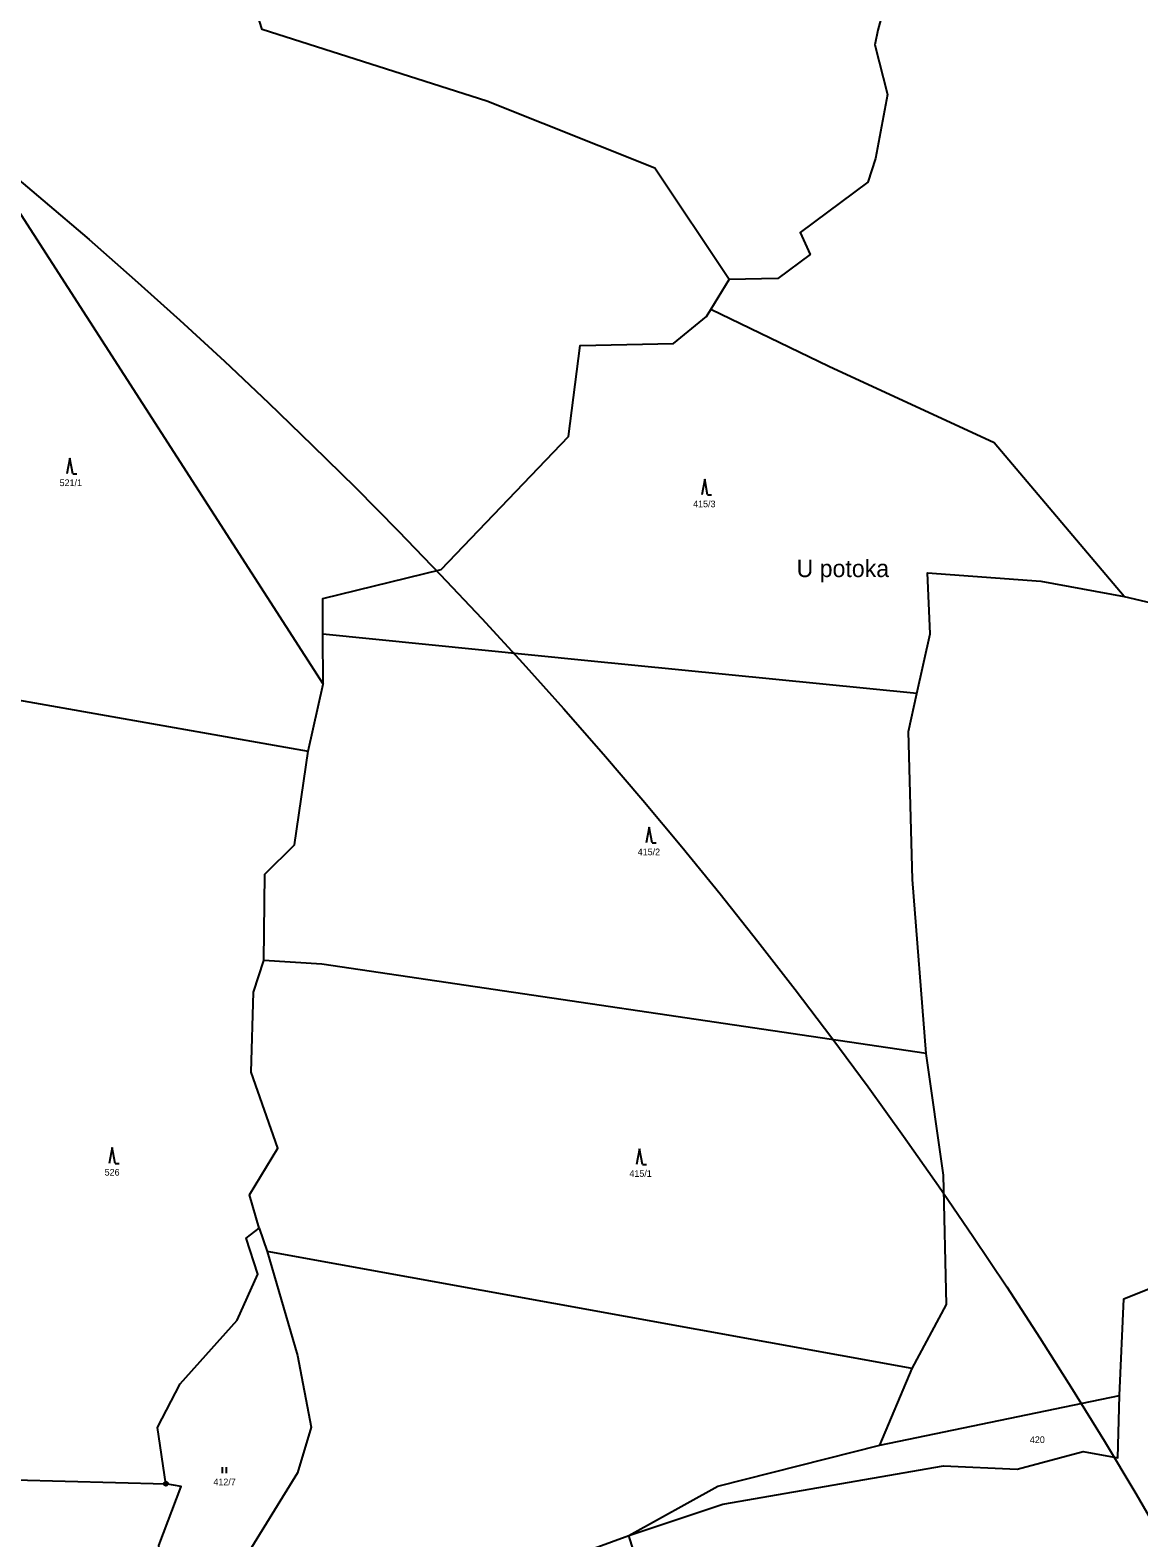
# Model space of a CAD drawing. Extents: x -680203 to -673936, y -1102717 to -1093650.
# Drawn here: x -675590.4 to -675308.2, y -1098758.7 to -1098374.9 of the extents above; entities that cross this region are included whole.
import ezdxf

# ---------------------------------------------------------------- set-up
doc = ezdxf.new("R2010")
doc.units = 0
for name, color, linetype in [('_Ideová část', 7, 'Continuous'), ('SOxx02xx_Koleje_param další_Popis10', 7, 'Continuous'), ('SOxx02xx_Staničení_Popis10', 7, 'Continuous'), ('SOxxxxxx_Koleje_hlavní_body_Popis10', 7, 'Continuous'), ('SOxxxxxx_Osa_bod_P', 7, 'Continuous'), ('x_prac', 7, 'Continuous')]:
    doc.layers.add(name, color=color, linetype=linetype)

msp = doc.modelspace()

# ---------------------------------------------------------------- linework, layer by layer
at = {"layer": '_Ideová část'}
msp.add_circle((-676417.7, -1099401.52), 1287.12, dxfattribs=at)
at = {"layer": 'SOxx02xx_Koleje_param další_Popis10'}
for radius in [0.5, 0.0303]:
    msp.add_circle((-675555.82, -1098744.91), radius, dxfattribs=at)
at = {"layer": 'SOxxxxxx_Koleje_hlavní_body_Popis10'}
for p, q in [((-675580.26, -1098483.86), (-675581.01, -1098487.86)), ((-675579.51, -1098487.86), (-675580.26, -1098483.86)), ((-675579.51, -1098487.86), (-675578.51, -1098487.86)), ((-675418.67, -1098489.25), (-675419.42, -1098493.25)), ((-675417.92, -1098493.25), (-675418.67, -1098489.25)), ((-675417.92, -1098493.25), (-675416.92, -1098493.25)), ((-675432.79, -1098577.81), (-675433.54, -1098581.81)), ((-675432.04, -1098581.81), (-675432.79, -1098577.81)), ((-675432.04, -1098581.81), (-675431.04, -1098581.81)), ((-675569.48, -1098659.36), (-675570.23, -1098663.36)), ((-675568.73, -1098663.36), (-675569.48, -1098659.36)), ((-675435.27, -1098659.68), (-675436.02, -1098663.68)), ((-675434.52, -1098663.68), (-675435.27, -1098659.68)), ((-675568.73, -1098663.36), (-675567.73, -1098663.36)), ((-675434.52, -1098663.68), (-675433.52, -1098663.68)), ((-675541.39, -1098742.18), (-675541.39, -1098740.68)), ((-675540.39, -1098742.18), (-675540.39, -1098740.68))]:
    msp.add_line(p, q, dxfattribs=at)
at = {"layer": 'x_prac'}
for p, q in [((-675600.41, -1098410.02), (-675515.79, -1098541.44)), ((-675417.1, -1098446.03), (-675412.46, -1098438.39)), ((-675417.1, -1098446.03), (-675412.46, -1098438.39)), ((-675515.79, -1098541.44), (-675515.86, -1098528.65)), ((-675515.79, -1098541.44), (-675515.86, -1098528.65)), ((-675597.9, -1098544.6), (-675519.63, -1098558.46)), ((-675519.63, -1098558.46), (-675515.79, -1098541.44)), ((-675519.63, -1098558.46), (-675515.79, -1098541.44)), ((-675532.11, -1098679.83), (-675530.04, -1098685.8)), ((-675365.83, -1098715.56), (-675530.04, -1098685.8)), ((-675374.09, -1098735.11), (-675365.83, -1098715.56)), ((-675374.09, -1098735.11), (-675313.08, -1098722.42)), ((-675463.86, -1098767.49), (-675438.02, -1098758.11))]:
    msp.add_line(p, q, dxfattribs=at)
for points in [[(-675412.46, -1098438.39), (-675431.33, -1098410.03), (-675474.16, -1098393.04), (-675531.35, -1098374.76), (-675537.17, -1098356.48), (-675559.9, -1098329.32), (-675604.12, -1098291.84), (-675628.12, -1098244.95), (-675647.36, -1098202.26), (-675650.7, -1098197.83), (-675654.4, -1098193.68)], [(-675238.56, -1098201.75), (-675257.43, -1098219.78), (-675294.53, -1098249.27), (-675324.86, -1098274.03), (-675327.81, -1098289.55), (-675343.84, -1098293.73), (-675349.37, -1098313.08), (-675357.35, -1098324.02), (-675359.38, -1098347.11), (-675366.75, -1098348.08), (-675368.55, -1098352.74), (-675374.62, -1098374.95), (-675375.34, -1098378.71), (-675372.1, -1098391.34), (-675375.23, -1098407.63), (-675377.11, -1098413.64), (-675394.4, -1098426.43), (-675391.86, -1098432.05), (-675400.02, -1098438.14), (-675412.46, -1098438.39)], [(-675238.56, -1098201.75), (-675257.43, -1098219.78), (-675294.53, -1098249.27), (-675324.86, -1098274.03), (-675327.81, -1098289.55), (-675343.84, -1098293.73), (-675349.37, -1098313.08), (-675357.35, -1098324.02), (-675359.38, -1098347.11), (-675366.75, -1098348.08), (-675368.55, -1098352.74), (-675374.62, -1098374.95), (-675375.34, -1098378.71), (-675372.1, -1098391.34), (-675375.23, -1098407.63), (-675377.11, -1098413.64), (-675394.4, -1098426.43), (-675391.86, -1098432.05), (-675400.02, -1098438.14), (-675412.46, -1098438.39)], [(-675515.86, -1098528.65), (-675515.9, -1098519.57), (-675485.77, -1098512.23), (-675453.38, -1098478.34), (-675450.4, -1098455.23), (-675426.61, -1098454.7), (-675418.19, -1098447.8), (-675417.1, -1098446.03)], [(-675515.86, -1098528.65), (-675515.9, -1098519.57), (-675485.77, -1098512.23), (-675453.38, -1098478.34), (-675450.4, -1098455.23), (-675426.61, -1098454.7), (-675418.19, -1098447.8), (-675417.1, -1098446.03)], [(-675311.93, -1098519.07), (-675344.98, -1098479.99), (-675387.06, -1098460.58), (-675417.1, -1098446.03)], [(-675364.64, -1098543.75), (-675361.25, -1098528.6), (-675361.95, -1098513.1), (-675333.12, -1098515.22), (-675311.93, -1098519.07)], [(-675311.93, -1098519.07), (-675263, -1098530.58), (-675237.86, -1098538.39), (-675199.92, -1098552.69), (-675184.66, -1098572.63), (-675162.2, -1098594.32)], [(-675364.64, -1098543.75), (-675449.3, -1098535.34), (-675515.86, -1098528.65)], [(-675362.33, -1098635.42), (-675365.79, -1098591.15), (-675366.78, -1098553.49), (-675364.64, -1098543.75)], [(-675530.88, -1098611.75), (-675530.64, -1098589.73), (-675523.11, -1098582.29), (-675519.63, -1098558.46)], [(-675530.88, -1098611.75), (-675530.64, -1098589.73), (-675523.11, -1098582.29), (-675519.63, -1098558.46)], [(-675532.11, -1098679.83), (-675534.54, -1098671.4), (-675527.36, -1098659.52), (-675534.09, -1098640.12), (-675533.56, -1098619.82), (-675530.88, -1098611.75)], [(-675532.11, -1098679.83), (-675534.54, -1098671.4), (-675527.36, -1098659.52), (-675534.09, -1098640.12), (-675533.56, -1098619.82), (-675530.88, -1098611.75)], [(-675362.33, -1098635.42), (-675516.15, -1098612.66), (-675530.88, -1098611.75)], [(-675365.83, -1098715.56), (-675357.13, -1098699.32), (-675357.91, -1098666.33), (-675362.33, -1098635.42)], [(-675313.08, -1098722.42), (-675312.01, -1098697.88), (-675270.29, -1098681.14), (-675269.47, -1098675.63), (-675264.71, -1098679.18)], [(-675555.82, -1098744.91), (-675557.97, -1098730.55), (-675552.15, -1098719.44), (-675537.64, -1098703.29), (-675532.38, -1098691.58), (-675535.42, -1098682.43), (-675532.11, -1098679.83)], [(-675555.82, -1098744.91), (-675557.97, -1098730.55), (-675552.15, -1098719.44), (-675537.64, -1098703.29), (-675532.38, -1098691.58), (-675535.42, -1098682.43), (-675532.11, -1098679.83)], [(-675530.04, -1098685.8), (-675522.31, -1098712.26), (-675518.82, -1098730.52), (-675522.31, -1098742.09), (-675534.75, -1098762.24), (-675536.94, -1098780.52), (-675542.79, -1098799.2), (-675554.37, -1098826.08), (-675564.28, -1098844.94), (-675565.09, -1098848.55)], [(-675438.02, -1098758.11), (-675414.09, -1098750.1), (-675357.85, -1098740.31), (-675339.11, -1098741.21), (-675322.29, -1098736.73), (-675313.53, -1098738.35), (-675313.08, -1098722.42)], [(-675438.02, -1098758.11), (-675415.34, -1098745.55), (-675374.09, -1098735.11)], [(-675641.71, -1098742.65), (-675619.97, -1098743.27), (-675555.82, -1098744.91)], [(-675641.71, -1098742.65), (-675619.97, -1098743.27), (-675555.82, -1098744.91)], [(-675555.22, -1098779.35), (-675557.6, -1098760.59), (-675551.9, -1098745.6), (-675555.82, -1098744.91)], [(-675144.68, -1099269.37), (-675170.23, -1099242.47), (-675202.69, -1099204.05), (-675232.67, -1099161.61), (-675337.26, -1099020.01), (-675375.48, -1098945.92), (-675414.19, -1098834.49), (-675438.02, -1098758.11)]]:
    msp.add_lwpolyline(points, dxfattribs=at)

# ---------------------------------------------------------------- texts
at = {"layer": 'SOxx02xx_Staničení_Popis10'}
msp.add_text('U potoka', height=4.4, dxfattribs=at).set_placement((-675395.28, -1098514.15))
at = {"layer": 'SOxxxxxx_Osa_bod_P'}
for s, p in [('521/1', (-675582.88, -1098490.99)), ('415/3', (-675421.61, -1098496.38)), ('415/2', (-675435.72, -1098584.94)), ('526', (-675571.41, -1098666.49)), ('415/1', (-675437.83, -1098666.8)), ('420', (-675335.89, -1098734.55)), ('412/7', (-675543.73, -1098745.3))]:
    msp.add_text(s, height=1.7, dxfattribs=at).set_placement(p)

doc.saveas('drawing.dxf')
